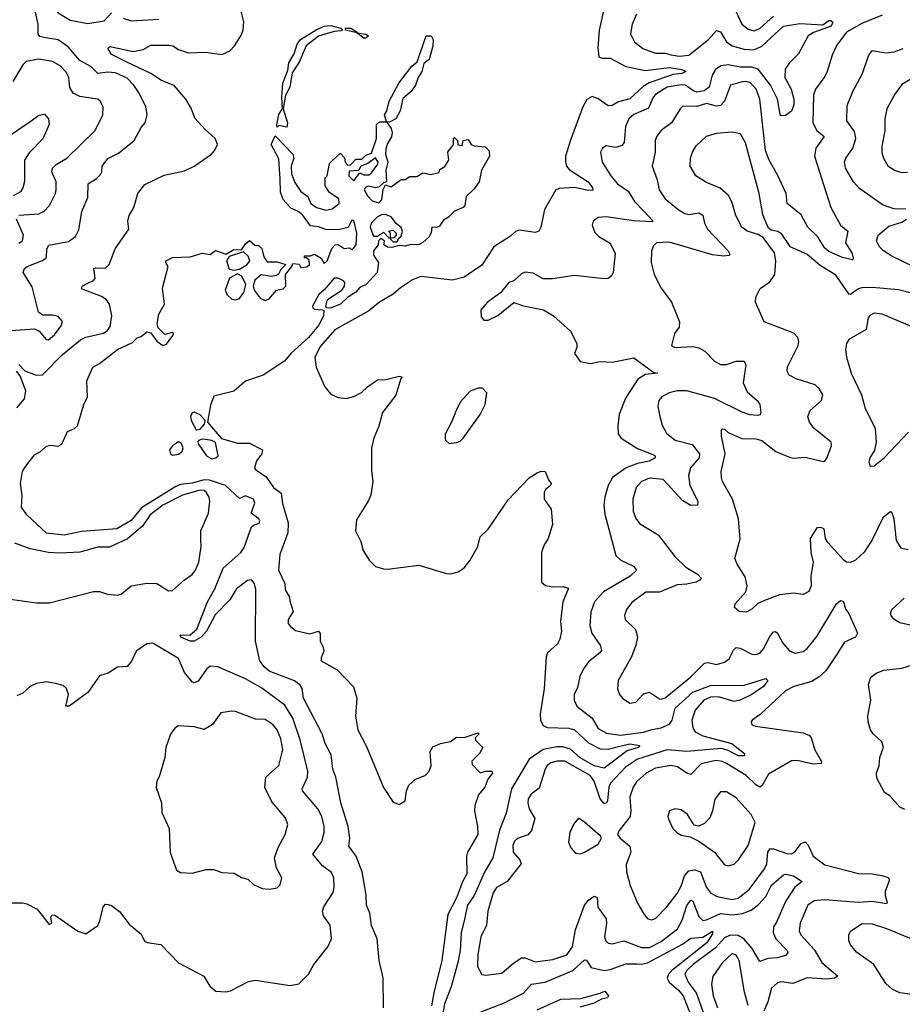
# Model space of a CAD drawing. Extents: x 2056909 to 2160450, y 827444 to 1016825.
# Tile 271 of 501: x 2121929 to 2126408, y 906483 to 911478. Entities that reach past the tile are written whole.
import ezdxf

# ---------------------------------------------------------------- set-up
doc = ezdxf.new("R2010")
doc.units = 0

msp = doc.modelspace()

# ---------------------------------------------------------------- linework, layer by layer
at = {"layer": '0CON10XD'}
for points in [[(2121835, 909898.2), (2122005, 909909.5), (2122027.6, 909897.6), (2122063.8, 909855), (2122075, 909854.3), (2122105, 909878.6), (2122139.2, 909925), (2122145.7, 909945.7), (2122125, 909971.2), (2122095, 909979.2), (2122045, 909978.1), (2122024.4, 909994.4), (2121992.6, 910122.6), (2121946.7, 910195), (2121954.4, 910215), (2121967.1, 910225), (2122044.1, 910255.9), (2122065, 910271.2), (2122067.5, 910315), (2122076.5, 910333.5), (2122177.2, 910352.8), (2122211.7, 910378.3), (2122229.1, 910410.9), (2122243.8, 910505), (2122274.6, 910575), (2122277.5, 910645), (2122318.7, 910671.3), (2122338.5, 910691.5), (2122345.5, 910705), (2122346.9, 910735), (2122377.3, 910772.7), (2122430, 910800), (2122510.8, 910865), (2122545, 910930), (2122566.7, 910955), (2122576.2, 910995), (2122569.4, 911035), (2122535, 911104), (2122508.5, 911145), (2122475, 911180.4), (2122415, 911207.6), (2122375, 911210.8), (2122325, 911205.3), (2122289.6, 911239.6), (2122235, 911270), (2122175, 911339.7), (2122125.1, 911375.1), (2122061.2, 911385), (2122032, 911392), (2122023.6, 911403.6), (2122022.3, 911455), (2121991.4, 911601.4)], [(2125553.2, 911543.2), (2125594.1, 911454.1), (2125625, 911429.6), (2125655, 911421.3), (2125685, 911432.9), (2125755, 911494.8)], [(2121925, 909728), (2121956.1, 909696.1), (2122015, 909674.1), (2122045, 909675.9), (2122145, 909778.2), (2122237.1, 909852.9), (2122265, 909866.5), (2122355, 909887.5), (2122375, 909900.4), (2122388.7, 909921.3), (2122396.7, 909975), (2122385.2, 910035.2), (2122368.2, 910058.2), (2122345, 910073.1), (2122242.4, 910112.4), (2122245.7, 910125), (2122275, 910141.8), (2122304.3, 910155), (2122312.7, 910165), (2122306.2, 910215), (2122315, 910219.4), (2122365, 910216.9), (2122383.9, 910236.1), (2122413.6, 910315), (2122482.5, 910415), (2122478.6, 910455), (2122484.4, 910485), (2122509.2, 910525), (2122528.8, 910595), (2122565, 910640.8), (2122661.8, 910688.2), (2122765, 910711.5), (2122815.4, 910734.6), (2122902, 910795), (2122920, 910815), (2122933.8, 910845), (2122920.8, 910875), (2122870, 910920), (2122817.8, 910977.8), (2122798.8, 911028.8), (2122771.8, 911075), (2122713.2, 911143.2), (2122648.9, 911168.9), (2122595.5, 911205), (2122465.9, 911265.9), (2122395, 911301.5), (2122376.2, 911333.8), (2122389.1, 911340.9), (2122505, 911315.6), (2122555, 911326.7), (2122595, 911347.5), (2122687.8, 911347.8), (2122706.2, 911345), (2122735, 911325.7), (2122785, 911308.8), (2122872.3, 911312.3), (2122955, 911300.8), (2122995, 911320), (2123019.2, 911345), (2123055, 911401.2), (2123063.2, 911426.8), (2123066.8, 911466.8), (2123050, 911535)], [(2122119.1, 911515), (2122185, 911475.8), (2122275, 911458.2), (2122358.5, 911471.5), (2122395, 911512.9)], [(2124889.4, 911515), (2124870, 911425), (2124863.2, 911335), (2124868.6, 911288.6), (2124882.5, 911282.5), (2124925, 911282.4), (2125005, 911240.4), (2125105, 911220.3), (2125225, 911235.2), (2125289.2, 911225), (2125310, 911215), (2125289.2, 911205), (2125245, 911199.8), (2125123.3, 911156.7), (2125092.2, 911137.8), (2125025, 911076.7), (2124968.5, 911061.5), (2124935, 911042.7), (2124915, 911040.9), (2124865, 911076.7), (2124835, 911087.5), (2124806.6, 911073.4), (2124787.1, 911035), (2124723.7, 910866.3), (2124699.6, 910785), (2124698.3, 910758.3), (2124704.6, 910735), (2124717.6, 910717.6), (2124813.8, 910655), (2124836.4, 910625), (2124837.2, 910612.8), (2124815, 910610.9), (2124745, 910626.2), (2124668.5, 910621.5), (2124649.4, 910615), (2124592.5, 910515), (2124573.8, 910425), (2124563.3, 910405), (2124545, 910398), (2124465, 910410), (2124445, 910403.1), (2124420.5, 910379.5), (2124336, 910325), (2124275, 910231.9), (2124185, 910172.2), (2124125, 910156.7), (2123965, 910174.4), (2123922.7, 910157.3), (2123861.9, 910118.1), (2123824.4, 910085.6), (2123755, 910045.4), (2123700.2, 909999.8), (2123527.8, 909905), (2123455, 909821.9), (2123426.8, 909765), (2123434.2, 909714.2), (2123477.5, 909615), (2123508.1, 909578.1), (2123545, 909560.5), (2123585.6, 909555.6), (2123624.5, 909565.5), (2123664.5, 909585.5), (2123694.6, 909615.4), (2123745, 909650.8), (2123787.7, 909652.3), (2123855, 909670), (2123870, 909665), (2123862.5, 909657.5), (2123837.4, 909572.6), (2123770.8, 909485), (2123751.5, 909415), (2123725.6, 909355), (2123714.4, 909305), (2123715, 909190), (2123721.4, 909135), (2123710.6, 909065), (2123698.1, 909035), (2123638.8, 908941.2), (2123632.7, 908885), (2123659.7, 908829.7), (2123671.8, 908785), (2123702.5, 908735), (2123735, 908703.3), (2123775, 908691.9), (2123795, 908689.4), (2123955, 908710), (2124095, 908667.5), (2124115, 908665.8), (2124155, 908677.1), (2124185, 908697.5), (2124215.7, 908735), (2124254, 908805), (2124266.2, 908855), (2124306.8, 908893.2), (2124408.3, 909041.7), (2124515, 909153.3), (2124555, 909178.8), (2124575, 909186.7), (2124596.4, 909186.4), (2124612.5, 909142.5), (2124626.2, 909125), (2124623.3, 909115), (2124596.7, 909095), (2124590.8, 909079.2), (2124590, 909045), (2124626.2, 908995), (2124633.6, 908916.4), (2124611.2, 908845), (2124589.5, 908810.5), (2124577.3, 908775), (2124576.7, 908625), (2124596.7, 908606.7), (2124635, 908600.8), (2124685, 908602.9), (2124713.8, 908593.8), (2124685.7, 908525), (2124674, 908425), (2124678, 908375), (2124670, 908335), (2124657.9, 908312.1), (2124608, 908265), (2124600.8, 908245), (2124591.3, 908085), (2124570.3, 907955), (2124571.7, 907921.7), (2124585, 907897.8), (2124605, 907886.5), (2124715, 907882.8), (2124745, 907874.8), (2124815, 907809.3), (2124875, 907778.4), (2124915, 907776.6), (2124975, 907792.7), (2125025, 907803.3), (2125076.2, 907795), (2125067.5, 907785), (2125011.8, 907768.2), (2124895, 907680), (2124845, 907692), (2124773.4, 907733.4), (2124725, 907776.6), (2124685, 907789.4), (2124655, 907789.6), (2124585, 907774.8), (2124515, 907726.4), (2124424.8, 907575), (2124398, 907452), (2124363.3, 907366.7), (2124330.3, 907225), (2124287.4, 907152.6), (2124234.9, 907035.1), (2124201.7, 906985), (2124187, 906915), (2124169.3, 906845), (2124163.7, 906755), (2124152.6, 906695), (2124117.9, 906572.1), (2124085, 906485.8), (2124077.5, 906445)], [(2125059.1, 911505), (2125036.5, 911455), (2125028.1, 911405), (2125048.6, 911365), (2125091.7, 911331.7), (2125155, 911308), (2125205, 911307.2), (2125235, 911299.5)], [(2126305, 911501.1), (2126202, 911458), (2126125, 911414.1), (2126075, 911348.6), (2126052.4, 911297.6), (2126027.2, 911215), (2126015, 911189.4), (2125967.5, 911125), (2125957.7, 911095), (2125954.7, 910954.7), (2125975, 910915.7), (2126010.8, 910885), (2125968.5, 910825), (2125963.2, 910785), (2126045.4, 910525.4), (2126094.3, 910435), (2126132, 910405), (2126119.4, 910345), (2126151.9, 910295), (2126160, 910265), (2126155, 910260), (2126105, 910272), (2126035, 910301.1), (2126015, 910318.7), (2125976.9, 910376.9), (2125928.8, 910425), (2125895, 910488), (2125823.2, 910545), (2125819.2, 910595), (2125776.9, 910686.9)], [(2122455, 911485.3), (2122495, 911472), (2122635, 911480.4)], [(2123235, 910932.5), (2123233.9, 910943.9), (2123245, 910996.2), (2123263, 911027), (2123258.6, 911085), (2123264.8, 911155), (2123290.1, 911219.9), (2123295, 911258), (2123321.8, 911305), (2123336.6, 911353.4), (2123353.4, 911376.6), (2123433.5, 911426.5), (2123475, 911444.6), (2123507.3, 911447.3), (2123558.8, 911435), (2123567.5, 911425), (2123558.3, 911421.7), (2123525, 911417.9), (2123445, 911394.5), (2123382.7, 911345), (2123347.5, 911262.5), (2123311.6, 911208.4), (2123299.6, 911135), (2123277.5, 911095), (2123266, 911025), (2123288.1, 910955), (2123285, 910932.9), (2123245, 910940), (2123235, 910932.5)], [(2125235, 911299.5), (2125275, 911292.6), (2125325, 911298.1), (2125425, 911377.5), (2125465, 911422.7), (2125485, 911415.5), (2125516, 911366), (2125545, 911345.2), (2125605, 911328.6), (2125655, 911324.5), (2125695, 911342.7), (2125805, 911444.8), (2125887.4, 911457.4), (2126005, 911450.8), (2126035, 911473.8), (2126045, 911473.8), (2126055.7, 911465), (2126047.5, 911445), (2125957.6, 911412.4), (2125930.8, 911395), (2125880.8, 911305), (2125833, 911257), (2125813.8, 911226.2), (2125812.3, 911185), (2125843.2, 911125), (2125857.2, 911075), (2125856.7, 911045), (2125845, 911013.8), (2125815, 910991.9), (2125790, 910990), (2125774.6, 911075), (2125738.8, 911145), (2125675.7, 911225.7), (2125645, 911237.4), (2125585, 911236.1), (2125525, 911249), (2125486.7, 911243.3), (2125460.3, 911225), (2125443.6, 911196.4), (2125427.6, 911135), (2125402.9, 911117.1), (2125365, 911110.2), (2125345, 911117.6), (2125308.2, 911145), (2125285, 911147.7), (2125215.5, 911135), (2125155, 911097.2), (2125144.1, 911085), (2125120.5, 911029.5), (2125045, 910997.2), (2125020, 910975), (2125003.4, 910935), (2124996.1, 910855), (2124985, 910839.5), (2124955, 910828.9), (2124905, 910837.1), (2124886, 910825), (2124875.8, 910805), (2124885.6, 910755), (2124928.2, 910685), (2124962.5, 910645), (2125017.5, 910607.5), (2125048.7, 910555), (2125096.6, 910506.6), (2125143.8, 910455), (2125138.3, 910451.7), (2125045, 910456.6), (2124905, 910476.9), (2124865, 910474), (2124838.8, 910455), (2124833.8, 910435), (2124847.7, 910397.7), (2124867.5, 910377.5), (2124925, 910343.3), (2124951.1, 910291.1), (2124941.1, 910195), (2124932.4, 910177.6), (2124915.5, 910164.5), (2124895, 910162.2), (2124745, 910180), (2124633, 910163), (2124585, 910162.5), (2124535, 910191.2), (2124495, 910197.5), (2124475, 910188), (2124437.5, 910152.5), (2124411.2, 910145), (2124368.3, 910091.7), (2124303.3, 910045), (2124270, 910005), (2124270.7, 909970.7), (2124285, 909952.5), (2124306.4, 909953.6), (2124355, 909976.7), (2124437, 910043), (2124485, 910026.7), (2124587.5, 910005), (2124637.5, 909975), (2124725, 909897.5), (2124756.7, 909835), (2124756.2, 909815), (2124743.8, 909785), (2124773.8, 909743.8), (2124825, 909734.2), (2124875, 909742.9), (2124935, 909740.5), (2125045, 909762.9), (2125147.5, 909687.5), (2125167.5, 909685), (2125105, 909677.8), (2125066.1, 909653.9), (2125002.5, 909557.5), (2124971.9, 909475), (2124964.5, 909415), (2124966.4, 909376.4), (2124980.8, 909355), (2125065, 909303.1), (2125142, 909272), (2125153.8, 909265), (2125153.8, 909255), (2125122.7, 909237.3), (2125065, 909226.6), (2125006.3, 909203.7), (2124937.9, 909155), (2124914.6, 909115), (2124898.8, 909055), (2124893.8, 909015), (2124898.7, 908968.7), (2124955, 908760), (2124979.4, 908735), (2125044.4, 908705), (2125058.6, 908685), (2125026.5, 908655), (2124892.5, 908575), (2124845.3, 908525), (2124827.2, 908472.8), (2124822.5, 908405), (2124832.8, 908365), (2124875.4, 908305), (2124881.7, 908278.3), (2124873.5, 908265), (2124815, 908220), (2124790, 908185), (2124770.8, 908145), (2124759.8, 908090.2), (2124743.3, 908055), (2124743.1, 908025), (2124755.7, 907995), (2124834.2, 907934.2), (2124865, 907881.5), (2124907.4, 907857.4), (2124977.9, 907847.9), (2125095, 907863), (2125136.4, 907876.4), (2125185, 907884.8), (2125226.3, 907903.7), (2125240.6, 907925), (2125255.8, 907984.2), (2125345, 908066.9), (2125435, 908099.2), (2125605, 908102.5), (2125715.4, 908135.4), (2125725.5, 908125), (2125703.3, 908095), (2125645, 908054.7), (2125585, 908025.4), (2125555, 908019.4), (2125475, 908042.5), (2125435, 908040), (2125401.6, 908025), (2125356.5, 907975), (2125339.8, 907925), (2125344.8, 907885), (2125357.2, 907865), (2125395.4, 907845.4), (2125543.3, 907805), (2125608, 907755), (2125605, 907743.3), (2125576.9, 907743.1), (2125521.4, 907771.4), (2125489.1, 907780.9), (2125315, 907765.8), (2125215, 907772.9), (2125065, 907726.1), (2125002.7, 907685), (2124926.6, 907605), (2124917.9, 907585), (2124911.8, 907515), (2124905, 907502.7), (2124895, 907501.2), (2124875, 907525.5), (2124844.4, 907615), (2124823.3, 907643.3), (2124695, 907715.8), (2124656.9, 907716.9), (2124625, 907707.6), (2124606.5, 907693.5), (2124595.3, 907675), (2124565, 907579.2), (2124525, 907549.4), (2124509.6, 907525), (2124506.9, 907505), (2124513.9, 907475), (2124543.6, 907425), (2124525.7, 907364.3), (2124507.6, 907342.4), (2124455, 907324.4), (2124440.3, 907309.7), (2124431.3, 907288.7), (2124433.9, 907255), (2124467.5, 907215), (2124473.5, 907195), (2124403.5, 907106.5), (2124348.6, 907075), (2124332.5, 907047.5), (2124305.3, 906954.7), (2124297.3, 906885), (2124269.6, 906825), (2124253.3, 906733.3), (2124251.5, 906675), (2124273.5, 906633.5), (2124295, 906630), (2124375, 906640.5), (2124436.2, 906693.8), (2124475, 906718.2), (2124495, 906718.9), (2124545, 906697.5), (2124635, 906709.7), (2124705.6, 906734.4), (2124733.6, 906775), (2124748.8, 906861.2), (2124796, 906985), (2124815, 907010.8), (2124845, 907031.1), (2124859.4, 907025), (2124863.4, 906975), (2124905.9, 906915.9), (2124906.6, 906893.4), (2124896.5, 906825), (2124902.9, 906805), (2124915, 906792.9), (2124935, 906789.5), (2124995, 906804.6), (2125085, 906771.7), (2125125, 906771), (2125185, 906800.8), (2125266.9, 906865), (2125290.9, 906909.1), (2125315, 906983.6), (2125335, 907011.2), (2125345.8, 907005.8), (2125375, 906928.2), (2125395, 906908), (2125415, 906911.2), (2125485, 906943.4), (2125545.9, 906935.9), (2125597.3, 906942.7), (2125640.5, 906959.5), (2125678.3, 906988.3), (2125715, 907028.9), (2125745, 907087), (2125805, 907139.4), (2125816.9, 907143.1), (2125855, 907135.3), (2125900, 907105), (2125863, 907077), (2125814.7, 907005), (2125769.8, 906900.2), (2125754.3, 906875), (2125753.1, 906845), (2125766.8, 906815), (2125824, 906755), (2125826.5, 906743.5), (2125815, 906730.4), (2125775, 906718.5), (2125725, 906714.6), (2125685, 906700), (2125645.8, 906765.8), (2125604.4, 906814.4), (2125575, 906831.1), (2125535, 906833.3), (2125505, 906820.2), (2125460, 906770), (2125346.7, 906685), (2125315.3, 906655), (2125305.2, 906635), (2125321.2, 906595), (2125361.6, 906541.6), (2125404.9, 906424.9)], [(2122933, 910303), (2122975, 910287.5), (2123015, 910312.5), (2123055, 910310), (2123075, 910340), (2123095, 910357.5), (2123123, 910333), (2123141.7, 910331.7), (2123157.5, 910317.5), (2123167.5, 910275), (2123185, 910250), (2123235, 910250), (2123280, 910235), (2123255, 910210), (2123243, 910187), (2123230.7, 910179.3), (2123205, 910174), (2123155, 910184), (2123123, 910157), (2123113.3, 910125), (2123118.8, 910105), (2123150, 910065), (2123175, 910053.8), (2123195, 910061.2), (2123232.5, 910105), (2123267, 910113), (2123280, 910125), (2123277.5, 910185), (2123310, 910225), (2123315, 910240), (2123346.7, 910236.7), (2123355, 910220), (2123387, 910223), (2123400, 910235), (2123398.3, 910258.3), (2123385, 910270), (2123375, 910270), (2123375, 910280), (2123405, 910280), (2123425, 910287.5), (2123458.3, 910268.3), (2123475, 910240), (2123490, 910255), (2123513.9, 910316.1), (2123530, 910335), (2123545, 910337.5), (2123575, 910317.5), (2123605, 910320), (2123615, 910310), (2123625, 910320), (2123635.8, 910335), (2123639.2, 910395), (2123625, 910458.8), (2123615, 910460), (2123596.1, 910423.9), (2123545, 910411.2), (2123482.7, 910412.7), (2123445, 910427.1), (2123405, 910432.5), (2123365, 910488.1), (2123342.5, 910505), (2123305, 910520.6), (2123266.4, 910565), (2123252, 910602), (2123250.2, 910669.8), (2123245, 910772.5), (2123206, 910845), (2123225, 910887.5), (2123315.6, 910795), (2123320, 910775), (2123307.5, 910735), (2123308.2, 910695), (2123325, 910651.2), (2123355, 910606.2), (2123390.8, 910580.8), (2123406.2, 910545), (2123435, 910524.2), (2123485, 910511.4), (2123515, 910518.8), (2123550, 910545), (2123548.3, 910568.3), (2123501.7, 910601.7), (2123480, 910635), (2123480, 910675), (2123490, 910685), (2123501.7, 910748.3), (2123555, 910800), (2123577, 910777), (2123580, 910755), (2123595, 910740), (2123608.3, 910741.7), (2123635, 910770), (2123665, 910770), (2123685, 910790), (2123715, 910800), (2123740, 910875), (2123740, 910945), (2123755, 910960), (2123790, 910960), (2123780, 910995), (2123792.5, 911015), (2123803.3, 911065), (2123853.3, 911155), (2123918.3, 911241.7), (2123946.7, 911263.3), (2123992.5, 911395), (2124017.5, 911395), (2124026.7, 911375), (2124025.9, 911344.1), (2124007.5, 911275), (2123980, 911255), (2123970, 911215), (2123951.2, 911185), (2123937.5, 911145), (2123915, 911112.5), (2123873, 911077), (2123860, 911015), (2123838, 910975), (2123805, 910957.5), (2123790, 910960), (2123813.8, 910925), (2123820, 910905), (2123815.9, 910884.1), (2123795, 910850), (2123787, 910823), (2123786.2, 910795), (2123796.7, 910755), (2123787.5, 910715), (2123790, 910655), (2123775, 910650), (2123751.7, 910628.3), (2123735, 910624.2), (2123697, 910633), (2123683.6, 910626.4), (2123677.5, 910615), (2123693.9, 910583.9), (2123718.3, 910558.3), (2123751.2, 910548.8), (2123766.7, 910565), (2123773.3, 910616.7), (2123785, 910640), (2123815, 910630), (2123865, 910667.5), (2123885, 910667.5), (2123908.3, 910681.7), (2123945, 910682.5), (2123975, 910700), (2124015, 910692.5), (2124058.3, 910701.7), (2124061.7, 910718.3), (2124086.4, 910733.6), (2124107.5, 910765), (2124102.5, 910805), (2124130, 910845), (2124130, 910875), (2124135, 910880), (2124150, 910865), (2124153, 910843), (2124175, 910840), (2124180, 910865), (2124205, 910870), (2124220, 910845), (2124235, 910837.5), (2124291.7, 910831.7), (2124311.7, 910811.7), (2124312.5, 910785), (2124272.5, 910715), (2124260, 910655), (2124235, 910620), (2124195, 910580), (2124187.5, 910535), (2124180, 910525), (2124135, 910506.7), (2124105, 910476), (2124079.2, 910460.8), (2124059.1, 910430.9), (2124043.8, 910423.8), (2124020, 910425), (2124016.4, 910396.4), (2124005.7, 910375), (2123975, 910346.9), (2123952.5, 910335), (2123915, 910336.7), (2123885, 910328.8), (2123855, 910332.5), (2123817.7, 910322.3), (2123795, 910324), (2123777.5, 910335), (2123780, 910355), (2123761.7, 910368.3), (2123750, 910355), (2123747.5, 910335), (2123724.2, 910305), (2123725, 910282.5), (2123750, 910245), (2123743.1, 910195), (2123688, 910135), (2123655, 910119.2), (2123635, 910095.7), (2123592.1, 910067.9), (2123557.5, 910035), (2123505, 910013.4), (2123486.6, 910016.6), (2123483.5, 910023.5), (2123491.7, 910058.3), (2123564.3, 910105), (2123576.9, 910125), (2123578.6, 910145), (2123572.4, 910152.4), (2123545, 910165.7), (2123524.4, 910165.6), (2123475, 910106.9), (2123447, 910083), (2123415.7, 910025), (2123416, 910015), (2123425, 910008.6), (2123466.5, 910006.5), (2123471.7, 910001.7), (2123471.1, 909975), (2123445, 909925.5), (2123395.2, 909865), (2123305.9, 909784.1), (2123272.9, 909745), (2123243.8, 909726.2), (2123165, 909673.6), (2123075, 909643.3), (2123015, 909592.5), (2122915, 909567.5), (2122897.7, 909522.3), (2122882.5, 909435), (2122952.5, 909352.5), (2123035, 909330), (2123095, 909330), (2123161.2, 909295), (2123157.8, 909275), (2123130.8, 909239.2), (2123120, 909205), (2123125.8, 909195), (2123179.3, 909159.3), (2123217.7, 909105), (2123256.3, 909076.3), (2123262.8, 909022.8), (2123291.4, 908925), (2123290.3, 908875), (2123250, 908765), (2123242.9, 908685), (2123275, 908617.5), (2123276.7, 908585), (2123297.7, 908547.7), (2123300.7, 908529.3), (2123317.5, 908475), (2123291.2, 908435), (2123292, 908415), (2123300.9, 908400.9), (2123328.3, 908378.3), (2123401.7, 908361.7), (2123446.2, 908376.2), (2123453.6, 908363.6), (2123453.8, 908325), (2123470, 908295), (2123472.7, 908275), (2123458.9, 908241.1), (2123459.4, 908225), (2123540, 908180), (2123623.1, 908093.1), (2123640.5, 908035), (2123632.9, 907945), (2123644.5, 907874.5), (2123689.8, 907789.8), (2123775, 907582.5), (2123825, 907507.5), (2123855, 907496.7), (2123885, 907514.2), (2123891.5, 907565), (2123904.6, 907595), (2123937.8, 907625), (2123987.2, 907642.8), (2124007.8, 907665), (2124017.5, 907695), (2124012.9, 907765), (2124025, 907788.9), (2124065, 907805.4), (2124115, 907815.7), (2124145, 907837.8), (2124185, 907836.2), (2124255, 907860), (2124260, 907855), (2124240, 907835), (2124243, 907823), (2124280, 907785), (2124262.5, 907755), (2124223.9, 907716.1), (2124225, 907700), (2124265, 907657.5), (2124294.4, 907665.6), (2124325, 907665.7), (2124329.2, 907655), (2124304.3, 907625), (2124288.8, 907585), (2124256.7, 907545), (2124238.8, 907491.2), (2124237.1, 907465), (2124253.1, 907385), (2124254.4, 907345), (2124201.5, 907255), (2124196.5, 907235), (2124197.5, 907145), (2124175.7, 907104.3), (2124145, 907022.2), (2124101.3, 906938.7), (2124071.2, 906705), (2124030.4, 906540.4), (2124018.3, 906475)], [(2123685, 911384), (2123675, 911384.2), (2123640, 911410), (2123582.5, 911425), (2123583.3, 911435), (2123610, 911435), (2123642.5, 911415), (2123640, 911410), (2123685, 911403.3), (2123700, 911395), (2123685, 911384)], [(2126425.5, 910515.5), (2126365, 910517.6), (2126307.9, 910537.9), (2126191.5, 910621.5), (2126159.6, 910655), (2126119.6, 910725), (2126113.8, 910755), (2126120.9, 910775), (2126156.9, 910825), (2126172.4, 910875), (2126165, 910910.6), (2126126.7, 910965), (2126128.6, 911041.4), (2126156.5, 911113.5), (2126205.6, 911205), (2126235.8, 911295), (2126255, 911321.2), (2126325, 911310), (2126366.1, 911313.9), (2126412.2, 911332.2)], [(2121925, 910485.3), (2122026.7, 910493.3), (2122053.1, 910506.9), (2122080.5, 910535), (2122110.4, 910595), (2122114.6, 910615), (2122113.8, 910655), (2122092.1, 910705), (2122096.4, 910725), (2122115, 910742.9), (2122168.1, 910775), (2122311.4, 910915), (2122351.1, 910995), (2122352.2, 911035), (2122337.8, 911065), (2122325, 911074.5), (2122235, 911088.5), (2122200, 911105), (2122183, 911133), (2122178.2, 911185), (2122165, 911210.6), (2122135, 911243.8), (2122095, 911265.4), (2122025, 911276.9), (2121962.5, 911265), (2121945, 911248.6), (2121895, 911164.4)], [(2125776.9, 910686.9), (2125732.6, 910765), (2125714, 910814), (2125685, 911074), (2125666.1, 911125), (2125637.4, 911157.4), (2125615, 911164.7), (2125595, 911163.1), (2125535.6, 911145), (2125505.8, 911065), (2125485, 911041.8), (2125465, 911039.5), (2125415, 911053.1), (2125365, 911036.9), (2125295, 911038.1), (2125282.4, 911027.6), (2125236.4, 910955), (2125184.4, 910915), (2125163, 910887), (2125154.6, 910865), (2125153.8, 910805), (2125137.8, 910735), (2125164.6, 910665), (2125174.5, 910615), (2125205, 910569.5), (2125275, 910510.8), (2125304.2, 910495), (2125325, 910488.5), (2125375, 910497.5), (2125395, 910485.8), (2125403.8, 910445), (2125419.2, 910415), (2125524.4, 910305), (2125532.5, 910287.5), (2125528.4, 910281.6), (2125501.5, 910278.5), (2125445, 910284.7), (2125225, 910348.1), (2125161.2, 910345), (2125145, 910330), (2125135.5, 910305), (2125132.9, 910245), (2125149.5, 910185), (2125184.2, 910115), (2125236.2, 910045), (2125277.5, 909945), (2125275, 909917.5), (2125252.5, 909885), (2125236.2, 909825), (2125254.4, 909814.4), (2125345, 909819.5), (2125375, 909813.5), (2125405.3, 909795.3), (2125455.6, 909745), (2125485, 909729.2), (2125515, 909729.2), (2125565.6, 909745.6), (2125605.7, 909745.7), (2125614, 909725), (2125601.2, 909635), (2125620.3, 909590.3), (2125670.8, 909545), (2125684.3, 909525), (2125690.6, 909485), (2125686.4, 909473.6), (2125675, 909468.9), (2125635, 909473.2), (2125595, 909487.1), (2125455, 909556.6), (2125315, 909594.7), (2125265.2, 909594.8), (2125225, 909585.3), (2125188.1, 909565), (2125172.2, 909545), (2125167.8, 909515), (2125177.8, 909465), (2125190.2, 909420.2), (2125210.7, 909380.7), (2125254.8, 909344.8), (2125342.2, 909322.2), (2125378.2, 909275), (2125377.7, 909255), (2125333.1, 909205), (2125322.7, 909165), (2125329.1, 909115), (2125370.5, 909035), (2125368, 909015), (2125335, 909012.8), (2125295, 909036.5), (2125195, 909144.6), (2125125, 909151.4), (2125084.4, 909135), (2125057.7, 909105), (2125040.4, 909045), (2125042.9, 908985), (2125055, 908947.5), (2125075, 908921.4), (2125168.8, 908865), (2125253.3, 908755), (2125309.7, 908699.7), (2125368.1, 908665), (2125386.9, 908645), (2125380.8, 908635), (2125360, 908625), (2125315, 908613.6), (2125265, 908610), (2125175, 908573.8), (2125106.3, 908573.7), (2125035, 908521.4), (2125008.1, 908485), (2124998.1, 908455), (2125000.8, 908435), (2125053.8, 908383.8), (2125063.8, 908345), (2125056.2, 908305), (2125034.5, 908245.5), (2124965.7, 908125), (2124963.4, 908083.4), (2124973.6, 908053.6), (2124988, 908035), (2125025, 908010.8), (2125055, 908015.8), (2125095, 908057.5), (2125125, 908065.7), (2125175, 908032.9), (2125185, 908030), (2125205, 908036.8), (2125335, 908144), (2125405, 908213.3), (2125423.4, 908216.6), (2125465, 908206.1), (2125505, 908218.8), (2125529.4, 908235), (2125550.8, 908279.2), (2125565, 908292.2), (2125585, 908289.6), (2125645, 908259.2), (2125665, 908257.7), (2125685, 908264.6), (2125704.3, 908285.7), (2125735, 908348.6), (2125755, 908372.5), (2125765, 908374), (2125774, 908365), (2125801.9, 908315), (2125837.5, 908275), (2125865, 908263.6), (2125905, 908272.5), (2125925, 908287.8), (2125975, 908347.8), (2126073.8, 908515), (2126095, 908530.8), (2126107.5, 908527.5), (2126121.2, 908485), (2126136, 908465), (2126180, 908365), (2126170, 908345), (2126115, 908319.2), (2126074.6, 908255.4), (2126019.6, 908175), (2125986.2, 908143.8), (2125949.6, 908120.4), (2125857.5, 908095), (2125815, 908072.2), (2125687.2, 907952.8), (2125646.2, 907925), (2125641.2, 907915), (2125645, 907900), (2125663.4, 907893.4), (2125905, 907859.5), (2125936.4, 907846.4), (2125945.6, 907835), (2125964, 907774), (2125997.5, 907715), (2125996.2, 907705), (2125955, 907700.4), (2125875, 907719.6), (2125845, 907717.9), (2125729.2, 907650.8), (2125696.8, 907593.2), (2125685, 907584.5), (2125665, 907595.4), (2125615, 907643.1), (2125515, 907704.3), (2125494.2, 907714.2), (2125461.2, 907718.8), (2125387.9, 907702.1), (2125335, 907648.9), (2125315, 907654.6), (2125267.6, 907687.6), (2125235, 907694.1), (2125155, 907680.5), (2125108.5, 907655), (2125059.3, 907610.7), (2125042.5, 907585), (2125024.6, 907535), (2125030.7, 907465), (2125026.9, 907435), (2124971.2, 907365), (2124963.3, 907345), (2124976.7, 907325), (2125025.8, 907285), (2125030, 907255), (2125007.3, 907192.7), (2125008.1, 907155), (2125026.7, 907085), (2125063.6, 906995), (2125097.9, 906937.9), (2125117.1, 906917.1), (2125135, 906911.1), (2125155, 906918.5), (2125212.8, 906977.2), (2125265.8, 907045), (2125285, 907081.5), (2125301.9, 907135), (2125325, 907159.1), (2125355, 907164.4), (2125384.4, 907154.4), (2125414.4, 907075.6), (2125435.8, 907045.8), (2125469.3, 907029.3), (2125545, 907014), (2125575, 907020.4), (2125630.4, 907065), (2125709.3, 907170.7), (2125720, 907195), (2125725.2, 907254.8), (2125735, 907271.2), (2125755, 907271.1), (2125822.2, 907247.8), (2125845, 907246.8), (2125865, 907257.9), (2125895, 907298.9), (2125915, 907306.9), (2125929.4, 907289.4), (2125955, 907234.4), (2126015, 907191.1), (2126185, 907146), (2126255, 907145.4), (2126304.6, 907135.4), (2126336, 907126), (2126343.3, 907115), (2126321.6, 907055), (2126320.7, 907035), (2126331.2, 906998.8), (2126327.5, 906992.5), (2126255, 907004.8), (2126185, 906998.9), (2126012.6, 907012.6), (2125961.5, 907008.5), (2125929.1, 906985), (2125890, 906895), (2125884.6, 906855), (2125893.3, 906835), (2125960.7, 906760.7), (2125999.2, 906695), (2126081.2, 906625), (2126064.4, 906615.6), (2126025, 906610.8), (2125925, 906616.7), (2125852.2, 906587.8), (2125795, 906596.2), (2125775, 906592.5), (2125744.6, 906565), (2125726, 906495), (2125705, 906448.6)], [(2126465.3, 911184.7), (2126405, 911148.1), (2126369.5, 911100.5), (2126329.5, 911025), (2126319.1, 910975), (2126320, 910915), (2126303.8, 910835), (2126304.6, 910804.6), (2126313.3, 910775), (2126335, 910736), (2126372.4, 910712.4), (2126405, 910703.1), (2126435, 910703.3)], [(2121885.7, 910895), (2121988, 910965), (2122027, 910993), (2122055, 910997.5), (2122075.8, 910975), (2122079.2, 910945), (2122047.2, 910872.8), (2121977.2, 910802.8), (2121952.9, 910765), (2121953.8, 910656.2), (2121945.5, 910625), (2121932.9, 910605), (2121896.4, 910583.6)], [(2126438.5, 908788.5), (2126404.6, 908794.6), (2126378.5, 908835), (2126366.2, 908946.2), (2126355, 908980), (2126345, 908980), (2126309.8, 908950.2), (2126255, 908838.6), (2126215, 908775.7), (2126170, 908735), (2126145, 908723.9), (2126125, 908726.2), (2126111.8, 908735), (2126029.6, 908825), (2126018.2, 908845), (2126010.6, 908895), (2125995, 908901.8), (2125975, 908899.5), (2125939.6, 908845), (2125943.2, 908775), (2125956.2, 908725), (2125944.5, 908655), (2125945.6, 908605), (2125933, 908577), (2125905, 908562), (2125857.6, 908567.6), (2125785, 908559.2), (2125708.4, 908531.6), (2125674.6, 908515.4), (2125645, 908487.5), (2125615, 908471.4), (2125580, 908475), (2125556.2, 908495), (2125560, 908515), (2125614.4, 908575), (2125620.5, 908605), (2125611.2, 908651.2), (2125569.4, 908715), (2125558.6, 908745), (2125585.5, 908844.5), (2125576.2, 908945), (2125545.8, 909045.8), (2125495.5, 909135), (2125490, 909155), (2125489.2, 909185), (2125508.8, 909275), (2125490, 909365), (2125490, 909395), (2125495, 909402.5), (2125505, 909400), (2125524.2, 909384.2), (2125592.9, 909352.9), (2125665, 909350.7), (2125695, 909342.5), (2125766.3, 909286.3), (2125835, 909257.9), (2125855, 909253.6), (2125915, 909257.7), (2126007.1, 909237.1), (2126015, 909237.5), (2126025, 909253.8), (2126047.8, 909315), (2126047.5, 909335), (2125959.5, 909405), (2125936.7, 909435), (2125928.1, 909465), (2125940, 909495), (2125998.6, 909545), (2126004.4, 909575), (2125986.4, 909606.4), (2125965, 909625.5), (2125868.8, 909655), (2125834, 909675), (2125824.3, 909695), (2125825.9, 909715.9), (2125879.6, 909825), (2125882.7, 909845), (2125877.8, 909865), (2125856.8, 909886.8), (2125706.7, 909945), (2125663.8, 910045), (2125665, 910070), (2125686.4, 910113.6), (2125735, 910148), (2125760.5, 910185), (2125766.9, 910255), (2125759.4, 910295), (2125701.9, 910371.9), (2125677.3, 910387.3), (2125620, 910405), (2125594.3, 910425), (2125562.9, 910485), (2125542.8, 910552.8), (2125525.4, 910585.4), (2125483, 910623), (2125415, 910651.1), (2125360.8, 910685), (2125331.1, 910735), (2125333.3, 910775), (2125342.5, 910805), (2125362.1, 910837.9), (2125415, 910887.3), (2125465, 910901.5), (2125545, 910908.1), (2125585, 910900), (2125610.4, 910855), (2125677.9, 910605), (2125698.9, 910488.9), (2125725.6, 910425.6), (2125742.2, 910412.2), (2125776.7, 910405), (2125792, 910395), (2125837.7, 910327.7), (2125925, 910288.9), (2125991.9, 910231.9), (2126065, 910186.5), (2126135, 910087.1), (2126145, 910085.4), (2126158.8, 910095), (2126185, 910114.7), (2126205, 910118.4), (2126255, 910120), (2126388.3, 910108.3), (2126455, 910091.8)], [(2123625, 910660), (2123655, 910700), (2123675, 910690), (2123705, 910690), (2123715, 910700), (2123746.7, 910745), (2123747.5, 910755), (2123735, 910777.5), (2123695, 910747.5), (2123660, 910735), (2123648.3, 910711.7), (2123601.7, 910708.3), (2123600, 910685), (2123625, 910660)], [(2123845, 910350), (2123851.7, 910368.3), (2123865, 910380), (2123872.5, 910405), (2123865, 910422.5), (2123841.2, 910441.2), (2123815, 910476.7), (2123785, 910490), (2123765, 910487.5), (2123745, 910477.5), (2123713.3, 910445), (2123707.5, 910425), (2123725, 910380), (2123745, 910380), (2123775, 910400), (2123801.7, 910371.7), (2123810, 910370), (2123810, 910395), (2123800, 910405), (2123825, 910410), (2123840, 910395), (2123840, 910385), (2123828.3, 910371.7), (2123810, 910370), (2123810, 910365), (2123825, 910350), (2123845, 910350)], [(2121925.4, 910344.6), (2121943.8, 910356.2), (2121948.9, 910385), (2121913.1, 910465)], [(2126525, 910195.3), (2126355, 910278.7), (2126312.7, 910305), (2126292.5, 910325), (2126277.1, 910355), (2126284.6, 910385), (2126340.3, 910429.7), (2126405, 910450.2), (2126429.6, 910465)], [(2123774.5, 906465.5), (2123773.3, 906616.7), (2123753.2, 906705), (2123743.2, 906815), (2123715, 906882), (2123705.7, 906945), (2123689.2, 906985), (2123687, 907037), (2123667.5, 907155), (2123637.1, 907235), (2123600, 907285), (2123604.6, 907325), (2123596.1, 907385), (2123558, 907505), (2123533.3, 907635), (2123518.1, 907675), (2123509.1, 907749.1), (2123478.6, 907805), (2123464.4, 907854.4), (2123370, 908035), (2123363.3, 908085), (2123352.3, 908102.3), (2123324.4, 908124.4), (2123195, 908172.4), (2123169.5, 908195), (2123148.1, 908225), (2123126.1, 908325), (2123127.9, 908587.9), (2123118.8, 908618.8), (2123105, 908635.7), (2123085, 908633.3), (2123029.6, 908590.4), (2122995.7, 908535), (2122921.9, 908458.1), (2122876.9, 908375), (2122850, 908345), (2122815, 908325.6), (2122795, 908324.4), (2122746.7, 908345), (2122743.3, 908355), (2122795, 908356.9), (2122828.1, 908385), (2122882.1, 908525), (2122919.1, 908590.9), (2122961.1, 908695), (2123051.4, 908775), (2123069.1, 908800.9), (2123105.6, 908904.4), (2123115, 908914), (2123145, 908923.8), (2123147.5, 908935), (2123142, 908945), (2123104.2, 908974.2), (2123121.9, 909025), (2123115.4, 909045.4), (2123075, 909062), (2123045, 909048.8), (2122973.8, 909113.8), (2122891.7, 909141.7), (2122865, 909143.1), (2122805, 909125.6), (2122745, 909119.4), (2122721, 909109), (2122547.9, 909002.1), (2122495, 908937.8), (2122422.5, 908895), (2122245, 908880.6), (2122155, 908862.1), (2122065, 908872.5), (2121966, 908965), (2121939.2, 909005), (2121942, 909065), (2121933.5, 909125), (2121943.1, 909185), (2121955, 909206.7), (2122005, 909270), (2122035, 909286.2), (2122065, 909313.3), (2122085, 909318.8), (2122125, 909313.8), (2122142.5, 909325), (2122172.3, 909387.7), (2122206.6, 909403.4), (2122222.1, 909417.9), (2122254.2, 909525.8), (2122273.3, 909565), (2122270, 909645), (2122300, 909715), (2122335, 909733.8), (2122425, 909804.2), (2122500.8, 909839.2), (2122525, 909863.3), (2122545, 909870), (2122575, 909893.3), (2122595, 909888.8), (2122625, 909846.2), (2122655, 909824.3), (2122675, 909831.2), (2122706.7, 909875), (2122710, 909885), (2122705, 909890), (2122665, 909880), (2122631.2, 909915), (2122626.7, 909935), (2122636.1, 909983.9), (2122663.8, 910035), (2122654.2, 910115), (2122683.3, 910225), (2122670, 910245), (2122670, 910255), (2122705, 910270.8), (2122795, 910274), (2122855, 910293.3), (2122895, 910286.7), (2122923, 910307), (2122933, 910303)], [(2123015, 910206.7), (2123045, 910212.5), (2123083.9, 910236.1), (2123096.7, 910255), (2123088.3, 910278.3), (2123065, 910300), (2122993, 910277), (2122978.8, 910255), (2122992.5, 910212.5), (2123015, 910206.7)], [(2123025, 910056.2), (2123045, 910063.8), (2123065.9, 910094.1), (2123076.7, 910135), (2123056.1, 910176.1), (2123035, 910187.5), (2122993.3, 910166.7), (2122972, 910105), (2122981.2, 910081.2), (2123005, 910060), (2123025, 910056.2)], [(2126469.2, 909915), (2126305, 909984.4), (2126265, 909988.5), (2126245, 909978.6), (2126235.5, 909964.5), (2126224.4, 909905.6), (2126136.2, 909855), (2126124.2, 909835), (2126119.2, 909805), (2126124.4, 909765), (2126148.5, 909685), (2126200.5, 909575), (2126220, 909505), (2126269.5, 909405), (2126275.9, 909334.1), (2126267.5, 909292.5), (2126245, 909257.5), (2126238.8, 909235), (2126245, 909212.5), (2126265.8, 909214.2), (2126316.2, 909255), (2126440, 909385)], [(2121915, 909508.2), (2121952.9, 909555), (2121960.4, 909595), (2121931.3, 909671.3), (2121912.5, 909695)], [(2124108.3, 909328.3), (2124145, 909332.5), (2124165, 909340), (2124180, 909355), (2124265.7, 909474.3), (2124292, 909525), (2124300, 909585), (2124277.7, 909607.7), (2124255, 909608.8), (2124215, 909593.3), (2124165, 909536.7), (2124143.3, 909495), (2124120, 909435), (2124087.5, 909375), (2124087.5, 909355), (2124090, 909345), (2124108.3, 909328.3)], [(2122825, 909396.7), (2122845, 909400), (2122866.7, 909425), (2122870, 909445), (2122845, 909472.9), (2122815, 909485.8), (2122805, 909483.8), (2122795.7, 909465), (2122800.2, 909440.2), (2122825, 909396.7)], [(2122905, 909250.5), (2122925, 909254.2), (2122936, 909265), (2122922.5, 909332.5), (2122905, 909342.5), (2122872, 909348), (2122855, 909350), (2122837, 909343), (2122832.5, 909335), (2122836.7, 909325), (2122877.5, 909265), (2122905, 909250.5)], [(2122705, 909269.2), (2122735, 909274.2), (2122753.1, 909286.9), (2122758.6, 909305), (2122748.8, 909328.8), (2122735, 909335.6), (2122704, 909315), (2122689.6, 909295), (2122694.4, 909275), (2122705, 909269.2)], [(2121795, 908550), (2122015, 908519.2), (2122081.2, 908518.8), (2122303.4, 908576.6), (2122335, 908576.5), (2122375, 908563.5), (2122425, 908557.8), (2122445, 908564.4), (2122495, 908606.2), (2122575, 908619.8), (2122625, 908617), (2122685, 908580.4), (2122705, 908581.1), (2122765, 908635.9), (2122805, 908662.5), (2122821.2, 908685), (2122837.6, 908725), (2122850, 908805), (2122848.5, 908838.5), (2122848.5, 908885), (2122887.5, 908975), (2122894.7, 909035), (2122890.6, 909055), (2122875, 909080.4), (2122865, 909088.6), (2122845, 909091.5), (2122755, 909065.6), (2122656.2, 909015), (2122590.5, 908965), (2122552.3, 908907.7), (2122476.3, 908843.7), (2122385, 908801.1), (2122325, 908802), (2122235, 908775.9), (2122135, 908770.7), (2122075, 908774), (2121982.9, 908792.9), (2121905, 908821.6)], [(2126544.6, 908384.6), (2126395, 908418.6), (2126365, 908436), (2126350.8, 908455), (2126347.5, 908465), (2126354.2, 908485), (2126416.7, 908543.3)], [(2121865, 906996.7), (2121945, 906996.7), (2121965, 906992.5), (2122017.5, 906965), (2122078.3, 906888.3), (2122092.5, 906895), (2122087.5, 906925), (2122092.5, 906935), (2122105, 906936.2), (2122225, 906853.1), (2122265, 906840), (2122325, 906882.5), (2122336.4, 906906.4), (2122352.3, 906977.7), (2122365, 906990), (2122378.3, 906988.3), (2122395, 906983.3), (2122435, 906953.8), (2122485, 906890), (2122545, 906838.8), (2122563.3, 906803.3), (2122575.6, 906795.6), (2122645, 906786.5), (2122735, 906692.5), (2122864.2, 906625), (2122893.8, 906575), (2122925, 906550), (2122975, 906546), (2122999.7, 906550.3), (2123091.1, 906598.9), (2123124.5, 906605.5), (2123302.3, 906577.7), (2123345, 906586.2), (2123394.3, 906635.7), (2123421.4, 906685), (2123492.9, 906775), (2123511.4, 906815), (2123504.4, 906885), (2123471.2, 906931.2), (2123465.6, 906955), (2123472.2, 906977.8), (2123519.5, 907050.5), (2123525.5, 907075), (2123522.5, 907125), (2123510.8, 907150.8), (2123465, 907185.4), (2123416.7, 907245), (2123462, 907308), (2123474.1, 907355), (2123474.1, 907385), (2123461.6, 907435), (2123442.4, 907475), (2123364.4, 907565), (2123361.9, 907575), (2123390.4, 907635), (2123390.9, 907665), (2123352.7, 907825), (2123315.2, 907935), (2123275, 908000), (2123157.3, 908087.2), (2123075, 908134.4), (2122935, 908194.3), (2122895, 908197.5), (2122877.6, 908182.4), (2122835, 908122.5), (2122815, 908114.2), (2122805, 908119.2), (2122766, 908166), (2122735, 908237.1), (2122605, 908315.3), (2122575, 908311.6), (2122519.4, 908275), (2122496.9, 908223.1), (2122475, 908196.2), (2122425, 908193.8), (2122377.5, 908162.5), (2122335, 908148.9), (2122275.2, 908064.8), (2122180, 907995), (2122163.8, 907995), (2122176.5, 908055), (2122166.9, 908085), (2122149.2, 908099.2), (2122110.4, 908109.6), (2122065, 908118.1), (2122015, 908110.9), (2121982.9, 908095), (2121945, 908060.8), (2121915, 908047.5)], [(2126420.5, 907470.5), (2126395, 907483.3), (2126345, 907540), (2126317, 907557), (2126279.5, 907629.5), (2126276.2, 907655), (2126290, 907695), (2126293.8, 907735), (2126312.7, 907787.3), (2126304, 907815), (2126260, 907855), (2126246.7, 907875), (2126234, 907915), (2126232.5, 907945), (2126247.5, 908025), (2126235.6, 908105), (2126247.4, 908142.6), (2126275, 908163.1), (2126315, 908177.1), (2126405, 908188.5), (2126535, 908228.9)], [(2123195, 907066.2), (2123235, 907073.3), (2123250.7, 907089.3), (2123260, 907125), (2123231.9, 907175), (2123222.2, 907225), (2123241.4, 907278.6), (2123275.8, 907345), (2123289.4, 907395), (2123278.7, 907428.7), (2123209.3, 907509.3), (2123173.1, 907583.1), (2123178.1, 907635), (2123244.4, 907695), (2123264.6, 907775), (2123255, 907829.2), (2123235, 907874.3), (2123215, 907900), (2123175, 907927.8), (2123125, 907929.4), (2123025, 907968.5), (2123005, 907970.6), (2122949.1, 907960.9), (2122908.4, 907901.6), (2122865, 907876.5), (2122815, 907890), (2122735, 907896.2), (2122716.1, 907883.9), (2122695, 907852.5), (2122671.1, 907785), (2122665.6, 907735), (2122636.2, 907636.2), (2122625.9, 907614.1), (2122622.3, 907582.3), (2122648.8, 907505), (2122650.8, 907455), (2122687.5, 907375), (2122692.3, 907252.3), (2122725, 907163.3), (2122745, 907151.2), (2122805, 907148.8), (2122875, 907166), (2122915, 907165.8), (2122955, 907150.8), (2123017.3, 907147.3), (2123055, 907126), (2123087, 907117), (2123115, 907090), (2123159.5, 907069.5), (2123195, 907066.2)], [(2125525.5, 907185.5), (2125555, 907194.5), (2125576.4, 907215), (2125625, 907288.1), (2125660.6, 907405), (2125640.5, 907445), (2125565, 907530), (2125515, 907561.4), (2125485, 907560), (2125457.4, 907522.6), (2125445.5, 907465), (2125430.9, 907429.1), (2125405, 907399.2), (2125375, 907386.2), (2125352.3, 907392.3), (2125317.1, 907445), (2125285, 907468.6), (2125255, 907474.2), (2125226.2, 907463.8), (2125218.8, 907435), (2125221.2, 907421.2), (2125244.2, 907374.2), (2125265, 907353.3), (2125285, 907340), (2125331.7, 907331.7), (2125375, 907310), (2125455.3, 907255.3), (2125505, 907191.1), (2125525.5, 907185.5)], [(2124775, 907246.7), (2124795, 907253.8), (2124863.8, 907295), (2124881.2, 907325), (2124876.7, 907335), (2124795, 907407.5), (2124765, 907427.5), (2124741.1, 907398.9), (2124720, 907355), (2124714, 907305), (2124725.9, 907275.9), (2124749.3, 907249.3), (2124775, 907246.7)], [(2126485, 906529.2), (2126395, 906541.4), (2126357.4, 906557.4), (2126325, 906588), (2126263.9, 906683.9), (2126175, 906747.5), (2126144.3, 906785), (2126135.8, 906805), (2126135.8, 906835), (2126145.5, 906854.5), (2126205, 906892.2), (2126255, 906891.5), (2126333.3, 906865), (2126455, 906815.4)], [(2124266.6, 906443.4), (2124385, 906488.7), (2124485, 906540), (2124525.8, 906584.2), (2124595, 906594.7), (2124736.2, 906653.8), (2124795, 906708.2), (2124805, 906707.1), (2124829.2, 906669.2), (2124895, 906654.2), (2124925, 906658.8), (2125005, 906688.9), (2125061.3, 906688.7), (2125085, 906686.8), (2125115, 906693.8), (2125292.4, 906787.6), (2125335, 906818.2), (2125396.5, 906823.5), (2125445, 906853.3), (2125445, 906840.8), (2125416.4, 906795), (2125238.8, 906655), (2125221.3, 906635), (2125215.2, 906615), (2125224.1, 906595), (2125273.1, 906555), (2125295.2, 906525), (2125339.5, 906415)], [(2125626.4, 906476.4), (2125607.7, 906545), (2125579.7, 906705), (2125565, 906732.7), (2125545, 906741.2), (2125495.5, 906695), (2125446.4, 906623.6), (2125439.4, 906585), (2125448.8, 906525), (2125469.4, 906465)], [(2124555, 906455.3), (2124675, 906509.6), (2124777.2, 906512.8), (2124875, 906540), (2124899.2, 906549.2), (2124917.5, 906525), (2124912.5, 906515), (2124881.9, 906508.1), (2124845, 906488.2), (2124771, 906469)]]:
    msp.add_lwpolyline(points, dxfattribs=at)

doc.saveas('drawing.dxf')
